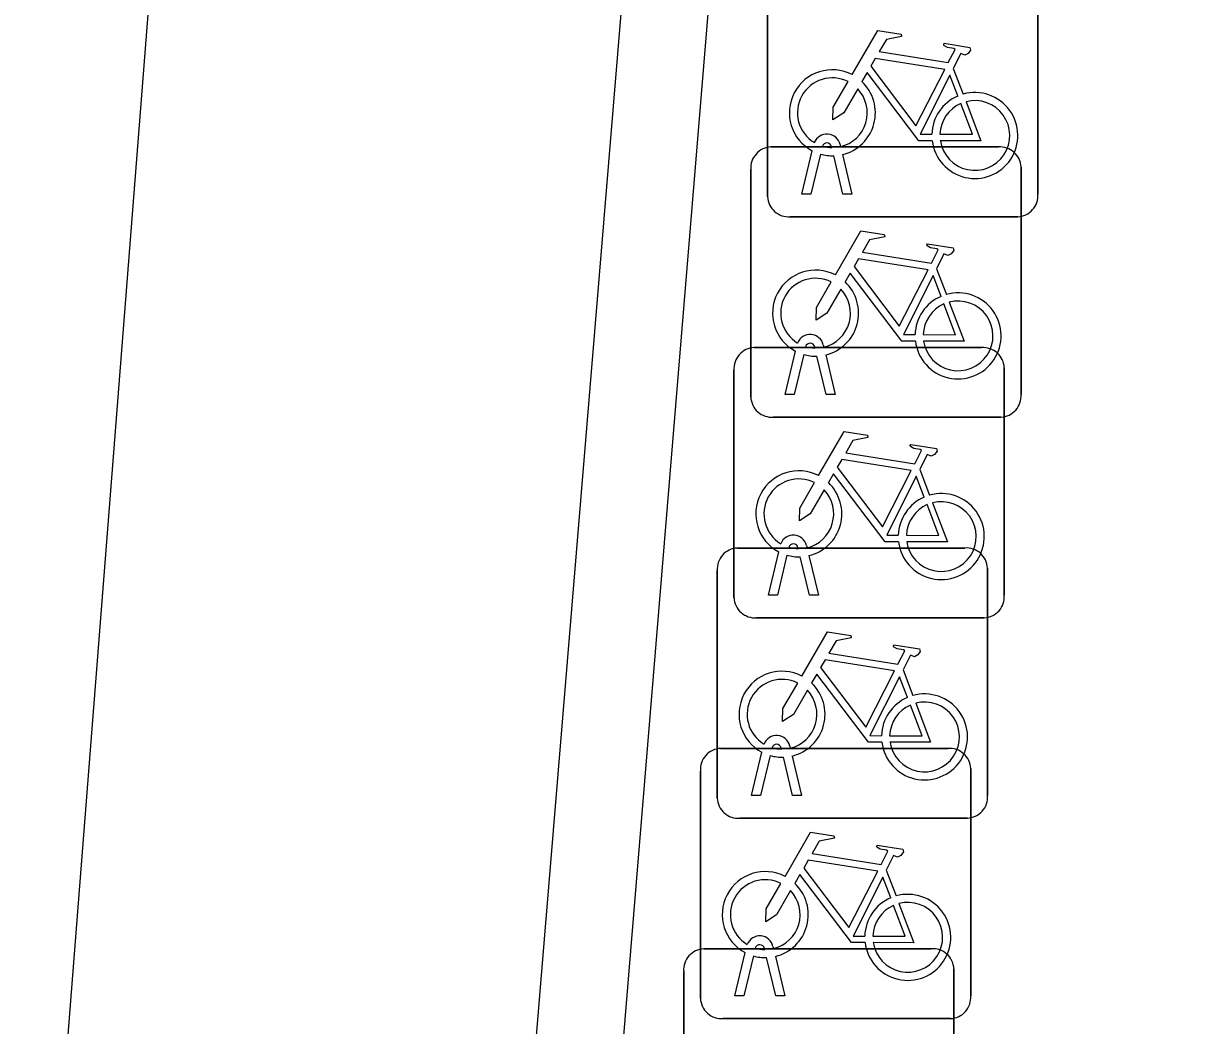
# Model space of a CAD drawing. Extents: x 160664 to 161506, y 382245 to 383288.
# Drawn here: x 161164.685 to 161169.007, y 382891.351 to 382895.057 of the extents above; entities that cross this region are included whole.
import ezdxf

# ---------------------------------------------------------------- set-up
doc = ezdxf.new("R2010")
doc.units = 0
for name, color, linetype in [('IMGEO_Fietsenrek', 7, 'Continuous'), ('IMGEO_Muur', 7, 'Continuous'), ('IMGEO_Pand', 7, 'Continuous')]:
    doc.layers.add(name, color=color, linetype=linetype)

msp = doc.modelspace()

# ---------------------------------------------------------------- linework, layer by layer
at = {"layer": 'IMGEO_Fietsenrek'}
for p, q in [((161167.4355, 382894.4169), (161167.4355, 382895.2578)), ((161167.4355, 382895.2578), (161167.4355, 382894.4169)), ((161168.4345, 382895.2671), (161168.4345, 382894.4262)), ((161168.4345, 382894.4262), (161168.4345, 382895.2671)), ((161168.1222, 382894.8912), (161168.1585, 382894.796)), ((161167.7036, 382894.6094), (161167.7054, 382894.6015)), ((161167.4479, 382894.6005), (161168.2888, 382894.6005)), ((161168.2888, 382894.6005), (161167.4479, 382894.6005)), ((161167.5625, 382894.4263), (161167.6008, 382894.5863)), ((161167.6312, 382894.5741), (161167.5959, 382894.4263)), ((161167.6729, 382894.5979), (161167.6719, 382894.6022)), ((161167.714, 382894.4263), (161167.6801, 382894.568)), ((161167.7124, 382894.5723), (161167.7474, 382894.4263)), ((161168.3725, 382894.5261), (161168.3725, 382893.6852)), ((161168.3725, 382893.6852), (161168.3725, 382894.5261)), ((161167.3735, 382893.6759), (161167.3735, 382894.5168)), ((161167.3735, 382894.5168), (161167.3735, 382893.6759)), ((161167.5959, 382894.4263), (161167.5625, 382894.4263)), ((161167.7474, 382894.4263), (161167.714, 382894.4263)), ((161168.3601, 382894.3425), (161167.5192, 382894.3425)), ((161167.5192, 382894.3425), (161168.3601, 382894.3425)), ((161168.0602, 382894.1502), (161168.0965, 382894.055)), ((161167.3859, 382893.8585), (161168.2268, 382893.8585)), ((161168.2268, 382893.8585), (161167.3859, 382893.8585)), ((161167.5005, 382893.6853), (161167.5388, 382893.8453)), ((161167.5692, 382893.8331), (161167.5339, 382893.6853)), ((161167.6109, 382893.8569), (161167.6099, 382893.8612)), ((161167.6416, 382893.8684), (161167.6434, 382893.8605)), ((161167.6504, 382893.8313), (161167.6854, 382893.6853)), ((161167.652, 382893.6853), (161167.6181, 382893.827)), ((161167.3115, 382892.9339), (161167.3115, 382893.7748)), ((161167.3115, 382893.7748), (161167.3115, 382892.9339)), ((161168.3105, 382893.7841), (161168.3105, 382892.9432)), ((161168.3105, 382892.9432), (161168.3105, 382893.7841)), ((161167.5339, 382893.6853), (161167.5005, 382893.6853)), ((161167.6854, 382893.6853), (161167.652, 382893.6853)), ((161168.2981, 382893.6015), (161167.4572, 382893.6015)), ((161167.4572, 382893.6015), (161168.2981, 382893.6015)), ((161167.9982, 382893.4082), (161168.0345, 382893.313)), ((161167.3239, 382893.1175), (161168.1648, 382893.1175)), ((161168.1648, 382893.1175), (161167.3239, 382893.1175)), ((161167.4385, 382892.9433), (161167.4768, 382893.1033)), ((161167.5489, 382893.1149), (161167.5479, 382893.1192)), ((161167.5796, 382893.1264), (161167.5814, 382893.1185)), ((161167.5072, 382893.0911), (161167.4719, 382892.9433)), ((161167.59, 382892.9433), (161167.5561, 382893.085)), ((161167.5884, 382893.0893), (161167.6234, 382892.9433)), ((161167.2495, 382892.1929), (161167.2495, 382893.0338)), ((161167.2495, 382893.0338), (161167.2495, 382892.1929)), ((161168.2485, 382893.0431), (161168.2485, 382892.2022)), ((161168.2485, 382892.2022), (161168.2485, 382893.0431)), ((161167.4719, 382892.9433), (161167.4385, 382892.9433)), ((161167.6234, 382892.9433), (161167.59, 382892.9433)), ((161168.2361, 382892.8595), (161167.3952, 382892.8595)), ((161167.3952, 382892.8595), (161168.2361, 382892.8595)), ((161167.9362, 382892.6672), (161167.9725, 382892.572)), ((161167.2619, 382892.3765), (161168.1028, 382892.3765)), ((161168.1028, 382892.3765), (161167.2619, 382892.3765)), ((161167.3765, 382892.2023), (161167.4148, 382892.3623)), ((161167.4869, 382892.3739), (161167.4859, 382892.3782)), ((161167.5176, 382892.3854), (161167.5194, 382892.3775)), ((161167.4452, 382892.3501), (161167.4099, 382892.2023)), ((161167.528, 382892.2023), (161167.4941, 382892.344)), ((161167.5264, 382892.3483), (161167.5614, 382892.2023)), ((161167.1875, 382891.4519), (161167.1875, 382892.2928)), ((161167.1875, 382892.2928), (161167.1875, 382891.4519)), ((161168.1865, 382892.3021), (161168.1865, 382891.4612)), ((161168.1865, 382891.4612), (161168.1865, 382892.3021)), ((161167.4099, 382892.2023), (161167.3765, 382892.2023)), ((161167.5614, 382892.2023), (161167.528, 382892.2023)), ((161168.1741, 382892.1185), (161167.3332, 382892.1185)), ((161167.3332, 382892.1185), (161168.1741, 382892.1185)), ((161167.8742, 382891.9262), (161167.9105, 382891.831)), ((161167.1999, 382891.6355), (161168.0408, 382891.6355)), ((161168.0408, 382891.6355), (161167.1999, 382891.6355)), ((161167.4249, 382891.6329), (161167.4239, 382891.6372)), ((161167.4556, 382891.6444), (161167.4574, 382891.6365)), ((161167.3145, 382891.4613), (161167.3528, 382891.6213)), ((161167.3832, 382891.6091), (161167.3479, 382891.4613)), ((161167.466, 382891.4613), (161167.4321, 382891.603)), ((161167.4644, 382891.6073), (161167.4994, 382891.4613)), ((161167.1255, 382890.7109), (161167.1255, 382891.5518)), ((161167.1255, 382891.5518), (161167.1255, 382890.7109)), ((161168.1245, 382891.5611), (161168.1245, 382890.7202)), ((161168.1245, 382890.7202), (161168.1245, 382891.5611)), ((161167.3479, 382891.4613), (161167.3145, 382891.4613)), ((161167.4994, 382891.4613), (161167.466, 382891.4613)), ((161168.1121, 382891.3775), (161167.2712, 382891.3775)), ((161167.2712, 382891.3775), (161168.1121, 382891.3775))]:
    msp.add_line(p, q, dxfattribs=at)
for points in [[(161167.7481, 382894.8682), (161167.8428, 382895.0317), (161167.929, 382895.0179), (161167.9307, 382895.0092), (161167.8746, 382894.9983), (161167.8484, 382894.953), (161168.1036, 382894.9122)], [(161168.1036, 382894.9122), (161168.1286, 382894.961), (161168.1235, 382894.965), (161168.1003, 382894.9687), (161168.0876, 382894.9762), (161168.0866, 382894.9793), (161168.0888, 382894.9839), (161168.1836, 382894.9688), (161168.1859, 382894.9585), (161168.1765, 382894.9461), (161168.1641, 382894.9397), (161168.1496, 382894.9459), (161168.1222, 382894.8912)], [(161168.0907, 382894.887), (161167.8339, 382894.928), (161167.8172, 382894.8992), (161167.9842, 382894.6789), (161168.0907, 382894.887)], [(161168.0438, 382894.6235), (161167.9941, 382894.6236), (161167.8034, 382894.8753), (161167.7844, 382894.8425)], [(161168.1387, 382894.789), (161168.1094, 382894.8658), (161168, 382894.6477), (161168.0427, 382894.6476)], [(161167.7688, 382894.8157), (161167.7172, 382894.7265), (161167.6773, 382894.7005), (161167.6785, 382894.748), (161167.733, 382894.8422)], [(161168.0727, 382894.6475), (161168.1926, 382894.6473), (161168.1494, 382894.7609)], [(161168.1692, 382894.7678), (161168.2242, 382894.6232), (161168.0741, 382894.6235)], [(161167.6861, 382894.1272), (161167.7808, 382894.2907), (161167.867, 382894.2769), (161167.8687, 382894.2682), (161167.8126, 382894.2573), (161167.7864, 382894.212), (161168.0416, 382894.1712)], [(161168.0416, 382894.1712), (161168.0666, 382894.22), (161168.0615, 382894.224), (161168.0383, 382894.2277), (161168.0256, 382894.2352), (161168.0246, 382894.2383), (161168.0268, 382894.2429), (161168.1216, 382894.2278), (161168.1239, 382894.2175), (161168.1145, 382894.2051), (161168.1021, 382894.1987), (161168.0876, 382894.2049), (161168.0602, 382894.1502)], [(161168.0287, 382894.146), (161167.7719, 382894.187), (161167.7552, 382894.1582), (161167.9222, 382893.9379), (161168.0287, 382894.146)], [(161167.9818, 382893.8825), (161167.9321, 382893.8826), (161167.7414, 382894.1343), (161167.7224, 382894.1015)], [(161167.7068, 382894.0747), (161167.6552, 382893.9855), (161167.6153, 382893.9595), (161167.6165, 382894.007), (161167.671, 382894.1012)], [(161168.0767, 382894.048), (161168.0474, 382894.1248), (161167.938, 382893.9067), (161167.9807, 382893.9066)], [(161168.0107, 382893.9065), (161168.1306, 382893.9063), (161168.0874, 382894.0199)], [(161168.1072, 382894.0268), (161168.1622, 382893.8822), (161168.0121, 382893.8825)], [(161167.6241, 382893.3852), (161167.7188, 382893.5487), (161167.805, 382893.5349), (161167.8067, 382893.5262), (161167.7506, 382893.5153), (161167.7244, 382893.47), (161167.9796, 382893.4292)], [(161167.9796, 382893.4292), (161168.0046, 382893.478), (161167.9995, 382893.482), (161167.9763, 382893.4857), (161167.9636, 382893.4932), (161167.9626, 382893.4963), (161167.9648, 382893.5009), (161168.0596, 382893.4858), (161168.0619, 382893.4755), (161168.0525, 382893.4631), (161168.0401, 382893.4567), (161168.0256, 382893.4629), (161167.9982, 382893.4082)], [(161167.9667, 382893.404), (161167.7099, 382893.445), (161167.6932, 382893.4162), (161167.8602, 382893.1959), (161167.9667, 382893.404)], [(161167.6448, 382893.3327), (161167.5932, 382893.2435), (161167.5533, 382893.2175), (161167.5545, 382893.265), (161167.609, 382893.3592)], [(161167.9198, 382893.1405), (161167.8701, 382893.1406), (161167.6794, 382893.3923), (161167.6604, 382893.3595)], [(161168.0147, 382893.306), (161167.9854, 382893.3828), (161167.876, 382893.1647), (161167.9187, 382893.1646)], [(161167.9487, 382893.1645), (161168.0686, 382893.1643), (161168.0254, 382893.2779)], [(161168.0452, 382893.2848), (161168.1002, 382893.1402), (161167.9501, 382893.1405)], [(161167.5621, 382892.6442), (161167.6568, 382892.8077), (161167.743, 382892.7939), (161167.7447, 382892.7852), (161167.6886, 382892.7743), (161167.6624, 382892.729), (161167.9176, 382892.6882)], [(161167.9176, 382892.6882), (161167.9426, 382892.737), (161167.9375, 382892.741), (161167.9143, 382892.7447), (161167.9016, 382892.7522), (161167.9006, 382892.7553), (161167.9028, 382892.7599), (161167.9976, 382892.7448), (161167.9999, 382892.7345), (161167.9905, 382892.7221), (161167.9781, 382892.7157), (161167.9636, 382892.7219), (161167.9362, 382892.6672)], [(161167.9047, 382892.663), (161167.6479, 382892.704), (161167.6312, 382892.6752), (161167.7982, 382892.4549), (161167.9047, 382892.663)], [(161167.5828, 382892.5917), (161167.5312, 382892.5025), (161167.4913, 382892.4765), (161167.4925, 382892.524), (161167.547, 382892.6182)], [(161167.8578, 382892.3995), (161167.8081, 382892.3996), (161167.6174, 382892.6513), (161167.5984, 382892.6185)], [(161167.9527, 382892.565), (161167.9234, 382892.6418), (161167.814, 382892.4237), (161167.8567, 382892.4236)], [(161167.8867, 382892.4235), (161168.0066, 382892.4233), (161167.9634, 382892.5369)], [(161167.9832, 382892.5438), (161168.0382, 382892.3992), (161167.8881, 382892.3995)], [(161167.5001, 382891.9032), (161167.5948, 382892.0667), (161167.681, 382892.0529), (161167.6827, 382892.0442), (161167.6266, 382892.0333), (161167.6004, 382891.988), (161167.8556, 382891.9472)], [(161167.8556, 382891.9472), (161167.8806, 382891.996), (161167.8755, 382892), (161167.8523, 382892.0037), (161167.8396, 382892.0112), (161167.8386, 382892.0143), (161167.8408, 382892.0189), (161167.9356, 382892.0038), (161167.9379, 382891.9935), (161167.9285, 382891.9811), (161167.9161, 382891.9747), (161167.9016, 382891.9809), (161167.8742, 382891.9262)], [(161167.8427, 382891.922), (161167.5859, 382891.963), (161167.5692, 382891.9342), (161167.7362, 382891.7139), (161167.8427, 382891.922)], [(161167.7958, 382891.6585), (161167.7461, 382891.6586), (161167.5554, 382891.9103), (161167.5364, 382891.8775)], [(161167.8907, 382891.824), (161167.8614, 382891.9008), (161167.752, 382891.6827), (161167.7947, 382891.6826)], [(161167.5208, 382891.8507), (161167.4692, 382891.7615), (161167.4293, 382891.7355), (161167.4305, 382891.783), (161167.485, 382891.8772)], [(161167.9212, 382891.8028), (161167.9762, 382891.6582), (161167.8261, 382891.6585)], [(161167.8247, 382891.6825), (161167.9446, 382891.6823), (161167.9014, 382891.7959)]]:
    msp.add_lwpolyline(points, dxfattribs=at)
for centre, radius, start, end in [((161167.6751, 382894.7269), 0.159, 62.6766, 242.1369), ((161167.6751, 382894.7269), 0.129, 63.3192, 238.903), ((161167.6751, 382894.7269), 0.159, 283.5766, 46.6042), ((161167.6751, 382894.7269), 0.129, 283.6043, 43.4302), ((161168.2017, 382894.6429), 0.159, 113.3408, 178.3217), ((161168.2017, 382894.6429), 0.159, 187.0065, 105.7708), ((161168.2017, 382894.6429), 0.129, 113.923, 177.9556), ((161168.2017, 382894.6429), 0.129, 188.6715, 104.5883), ((161167.6549, 382894.5983), 0.0499, 12.8025, 158.6934), ((161167.6549, 382894.5983), 0.0174, 12.8025, 163.4502), ((161167.4512, 382894.5226), 0.0779, 92.4484, 184.2845), ((161167.4512, 382894.5226), 0.0779, 92.4484, 184.2845), ((161167.6751, 382894.7269), 0.159, 253.9967, 271.7867), ((161167.6751, 382894.7269), 0.129, 253.415, 269.0204), ((161168.2946, 382894.5228), 0.0779, 2.4484, 94.2845), ((161168.2946, 382894.5228), 0.0779, 2.4484, 94.2845), ((161167.5134, 382894.4202), 0.0779, 182.4484, 274.2845), ((161167.5134, 382894.4202), 0.0779, 182.4484, 274.2845), ((161168.3568, 382894.4204), 0.0779, 272.4484, 4.2845), ((161168.3568, 382894.4204), 0.0779, 272.4484, 4.2845), ((161167.6131, 382893.9859), 0.159, 62.6766, 242.1369), ((161167.6131, 382893.9859), 0.129, 63.3192, 238.903), ((161167.6131, 382893.9859), 0.159, 283.5766, 46.6042), ((161167.6131, 382893.9859), 0.129, 283.6043, 43.4302), ((161168.1397, 382893.9019), 0.159, 113.3408, 178.3217), ((161168.1397, 382893.9019), 0.159, 187.0065, 105.7708), ((161168.1397, 382893.9019), 0.129, 113.923, 177.9556), ((161168.1397, 382893.9019), 0.129, 188.6715, 104.5883), ((161167.5929, 382893.8573), 0.0499, 12.8025, 158.6934), ((161167.5929, 382893.8573), 0.0174, 12.8025, 163.4502), ((161167.3892, 382893.7806), 0.0779, 92.4484, 184.2845), ((161167.3892, 382893.7806), 0.0779, 92.4484, 184.2845), ((161167.6131, 382893.9859), 0.159, 253.9967, 271.7867), ((161167.6131, 382893.9859), 0.129, 253.415, 269.0204), ((161168.2326, 382893.7808), 0.0779, 2.4484, 94.2845), ((161168.2326, 382893.7808), 0.0779, 2.4484, 94.2845), ((161167.4514, 382893.6792), 0.0779, 182.4484, 274.2845), ((161167.4514, 382893.6792), 0.0779, 182.4484, 274.2845), ((161168.2948, 382893.6794), 0.0779, 272.4484, 4.2845), ((161168.2948, 382893.6794), 0.0779, 272.4484, 4.2845), ((161167.5511, 382893.2439), 0.159, 62.6766, 242.1369), ((161167.5511, 382893.2439), 0.129, 63.3192, 238.903), ((161167.5511, 382893.2439), 0.159, 283.5766, 46.6042), ((161167.5511, 382893.2439), 0.129, 283.6043, 43.4302), ((161168.0777, 382893.1599), 0.159, 187.0065, 105.7708), ((161168.0777, 382893.1599), 0.159, 113.3408, 178.3217), ((161168.0777, 382893.1599), 0.129, 113.923, 177.9556), ((161168.0777, 382893.1599), 0.129, 188.6715, 104.5883), ((161167.5309, 382893.1153), 0.0499, 12.8025, 158.6934), ((161167.3272, 382893.0396), 0.0779, 92.4484, 184.2845), ((161167.3272, 382893.0396), 0.0779, 92.4484, 184.2845), ((161167.5309, 382893.1153), 0.0174, 12.8025, 163.4502), ((161167.5511, 382893.2439), 0.129, 253.415, 269.0204), ((161168.1706, 382893.0398), 0.0779, 2.4484, 94.2845), ((161168.1706, 382893.0398), 0.0779, 2.4484, 94.2845), ((161167.5511, 382893.2439), 0.159, 253.9967, 271.7867), ((161167.3894, 382892.9372), 0.0779, 182.4484, 274.2845), ((161167.3894, 382892.9372), 0.0779, 182.4484, 274.2845), ((161168.2328, 382892.9374), 0.0779, 272.4484, 4.2845), ((161168.2328, 382892.9374), 0.0779, 272.4484, 4.2845), ((161167.4891, 382892.5029), 0.159, 62.6766, 242.1369), ((161167.4891, 382892.5029), 0.129, 63.3192, 238.903), ((161167.4891, 382892.5029), 0.159, 283.5766, 46.6042), ((161167.4891, 382892.5029), 0.129, 283.6043, 43.4302), ((161168.0157, 382892.4189), 0.159, 187.0065, 105.7708), ((161168.0157, 382892.4189), 0.159, 113.3408, 178.3217), ((161168.0157, 382892.4189), 0.129, 113.923, 177.9556), ((161168.0157, 382892.4189), 0.129, 188.6715, 104.5883), ((161167.4689, 382892.3743), 0.0499, 12.8025, 158.6934), ((161167.2652, 382892.2986), 0.0779, 92.4484, 184.2845), ((161167.2652, 382892.2986), 0.0779, 92.4484, 184.2845), ((161167.4689, 382892.3743), 0.0174, 12.8025, 163.4502), ((161167.4891, 382892.5029), 0.129, 253.415, 269.0204), ((161168.1086, 382892.2988), 0.0779, 2.4484, 94.2845), ((161168.1086, 382892.2988), 0.0779, 2.4484, 94.2845), ((161167.4891, 382892.5029), 0.159, 253.9967, 271.7867), ((161167.3274, 382892.1962), 0.0779, 182.4484, 274.2845), ((161167.3274, 382892.1962), 0.0779, 182.4484, 274.2845), ((161168.1708, 382892.1964), 0.0779, 272.4484, 4.2845), ((161168.1708, 382892.1964), 0.0779, 272.4484, 4.2845), ((161167.4271, 382891.7619), 0.159, 62.6766, 242.1369), ((161167.4271, 382891.7619), 0.129, 63.3192, 238.903), ((161167.4271, 382891.7619), 0.129, 283.6043, 43.4302), ((161167.4271, 382891.7619), 0.159, 283.5766, 46.6042), ((161167.9537, 382891.6779), 0.159, 113.3408, 178.3217), ((161167.9537, 382891.6779), 0.159, 187.0065, 105.7708), ((161167.9537, 382891.6779), 0.129, 188.6715, 104.5883), ((161167.9537, 382891.6779), 0.129, 113.923, 177.9556), ((161167.4069, 382891.6333), 0.0499, 12.8025, 158.6934), ((161167.2032, 382891.5576), 0.0779, 92.4484, 184.2845), ((161167.2032, 382891.5576), 0.0779, 92.4484, 184.2845), ((161167.4069, 382891.6333), 0.0174, 12.8025, 163.4502), ((161167.4271, 382891.7619), 0.129, 253.415, 269.0204), ((161168.0466, 382891.5578), 0.0779, 2.4484, 94.2845), ((161168.0466, 382891.5578), 0.0779, 2.4484, 94.2845), ((161167.4271, 382891.7619), 0.159, 253.9967, 271.7867), ((161167.2654, 382891.4552), 0.0779, 182.4484, 274.2845), ((161167.2654, 382891.4552), 0.0779, 182.4484, 274.2845), ((161168.1088, 382891.4554), 0.0779, 272.4484, 4.2845), ((161168.1088, 382891.4554), 0.0779, 272.4484, 4.2845)]:
    msp.add_arc(centre, radius, start, end, dxfattribs=at)
at = {"layer": 'IMGEO_Muur'}
for points in [[(161166.726, 382889.033), (161166.405, 382889.176), (161168.612, 382915.876), (161169.505, 382915.825), (161170.605, 382929.186), (161170.764, 382930.783), (161169.311, 382930.933), (161169.897, 382937.811), (161168.502, 382937.978)], [(161169.816, 382933.09), (161169.657, 382931.219), (161171.114, 382931.069), (161170.924, 382929.16), (161169.798, 382915.487), (161168.905, 382915.539), (161166.744, 382889.392), (161180.917, 382884.147)]]:
    msp.add_lwpolyline(points, dxfattribs=at)
at = {"layer": 'IMGEO_Pand'}
msp.add_lwpolyline([(161166.726, 382889.033), (161164.685, 382889.202), (161168.502, 382937.978)], dxfattribs=at)

doc.saveas('drawing.dxf')
